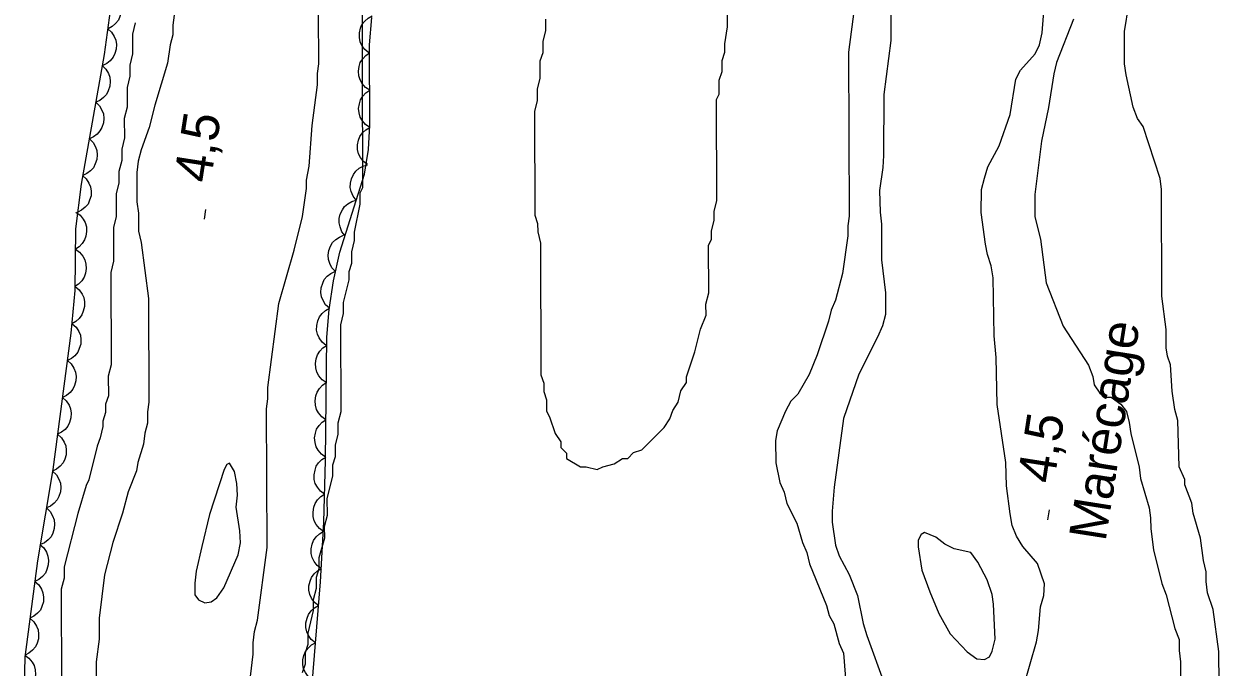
# Model space of a CAD drawing. Extents: x 282461 to 284471, y 5554090 to 5557646.
# Drawn here: x 284078.7 to 284175.2, y 5556726.7 to 5556778.6 of the extents above; entities that cross this region are included whole.
import ezdxf

# ---------------------------------------------------------------- set-up
doc = ezdxf.new("R2010")
doc.units = 0
for name, color, linetype in [('Niveau 1', 7, 'Continuous'), ('Niveau 2', 7, 'Continuous'), ('Niveau 3', 7, 'Continuous'), ('Niveau 4', 7, 'Continuous'), ('Niveau 44', 7, 'Continuous'), ('Niveau 7', 7, 'Continuous')]:
    doc.layers.add(name, color=color, linetype=linetype)

msp = doc.modelspace()

# ---------------------------------------------------------------- linework, layer by layer
at = {"layer": 'Niveau 1'}
for points in [[(284105.85, 5556764.97), (284106.08, 5556765.42), (284106.02, 5556784.85)], [(284146.16, 5556783.1), (284145.28, 5556776.32), (284145.32, 5556763.1), (284145.21, 5556762.31), (284145.21, 5556761.52), (284144.77, 5556758.47), (284144.21, 5556756.32), (284143.87, 5556755.53), (284143.65, 5556754.62), (284142.75, 5556751.91), (284142.08, 5556750.32), (284141.18, 5556748.74), (284140.62, 5556748.17), (284140.17, 5556747.38), (284139.5, 5556745.79), (284139.38, 5556745), (284139.39, 5556743.2), (284139.73, 5556741.62), (284140.08, 5556740.83), (284140.3, 5556739.92), (284141.1, 5556738.35), (284141.56, 5556736.77), (284141.9, 5556735.98), (284142.13, 5556735.07), (284143.5, 5556731.69), (284143.72, 5556730.9), (284144.07, 5556730.22), (284144.52, 5556728.65), (284144.87, 5556727.86), (284145.22, 5556723.45)], [(284175.17, 5556725.39), (284175.16, 5556727.99), (284174.7, 5556731.37), (284174.24, 5556732.73), (284174.13, 5556733.63), (284174.13, 5556734.42), (284173.9, 5556735.32), (284173.66, 5556737.13), (284173.09, 5556739.16), (284172.98, 5556739.95), (284172.41, 5556741.42), (284172.41, 5556741.87), (284171.95, 5556742.88), (284171.83, 5556746.61), (284171.6, 5556747.51), (284171.37, 5556748.98), (284171.25, 5556751.12), (284171.02, 5556751.8), (284170.9, 5556752.48), (284170.9, 5556753.95), (284170.55, 5556756.66), (284170.52, 5556765.24), (284170.41, 5556766.14), (284169.04, 5556770.32), (284168.58, 5556770.99), (284168.24, 5556771.89), (284167.67, 5556774.49), (284167.55, 5556775.39), (284167.55, 5556777.99), (284167.88, 5556780.14)], [(284087.72, 5556778.68), (284087.49, 5556777.77), (284087.5, 5556776.19), (284087.27, 5556775.29), (284087.28, 5556774.38), (284087.05, 5556773.48), (284087.06, 5556771.9), (284086.83, 5556770.99), (284086.84, 5556769.41), (284086.62, 5556768.51), (284086.62, 5556767.6), (284086.39, 5556766.7), (284086.4, 5556765.79), (284086.17, 5556764.89), (284086.18, 5556763.08), (284085.96, 5556762.18), (284085.96, 5556759.46), (284085.74, 5556758.56), (284085.76, 5556751.1), (284085.54, 5556750.2)], [(284101.22, 5556726.31), (284101.45, 5556726.99), (284101.44, 5556727.9), (284101.67, 5556728.57), (284101.66, 5556729.48), (284102.11, 5556731.29), (284102.11, 5556732.19), (284102.33, 5556733.1), (284102.33, 5556734), (284102.55, 5556734.68), (284102.55, 5556735.58), (284103, 5556737.17), (284102.99, 5556738.07), (284103.22, 5556738.98), (284103.21, 5556740.33), (284103.66, 5556742.14), (284103.66, 5556743.04), (284103.88, 5556743.72), (284103.88, 5556744.63), (284104.1, 5556745.53), (284104.1, 5556746.44), (284104.32, 5556747.34), (284104.3, 5556754.34), (284104.53, 5556755.25), (284104.52, 5556756.15), (284104.97, 5556757.96), (284104.97, 5556758.64), (284105.19, 5556759.32), (284105.19, 5556760.22), (284105.41, 5556761.13), (284105.41, 5556761.81), (284105.85, 5556764.07), (284105.85, 5556764.97)], [(284085.54, 5556750.2), (284085.55, 5556748.62), (284085.32, 5556747.94), (284085.32, 5556747.26), (284085.1, 5556746.58), (284085.1, 5556746.13), (284084.88, 5556745.22), (284084.65, 5556744.55), (284083.98, 5556741.83), (284083.76, 5556741.38), (284083.09, 5556739.12), (284081.97, 5556734.82), (284081.97, 5556733.91), (284081.75, 5556733.01), (284081.77, 5556725.33)]]:
    msp.add_lwpolyline(points, dxfattribs=at)
at = {"layer": 'Niveau 2'}
msp.add_lwpolyline([(284120.81, 5556778.99), (284120.81, 5556778.08), (284120.59, 5556777.18), (284120.59, 5556776.28), (284120.37, 5556775.6), (284120.37, 5556774.24), (284120.15, 5556773.34), (284120.15, 5556772.44), (284119.93, 5556771.53), (284119.96, 5556763.18), (284120.18, 5556762.5), (284120.19, 5556761.83), (284120.42, 5556760.92), (284120.45, 5556750.31), (284120.68, 5556749.64), (284120.68, 5556748.96), (284120.91, 5556748.28), (284120.91, 5556747.38), (284121.14, 5556746.93), (284121.59, 5556745.58), (284122.05, 5556744.9), (284122.05, 5556744.45), (284122.5, 5556744), (284122.5, 5556743.55), (284123.64, 5556742.88), (284124.09, 5556742.88), (284124.99, 5556742.66), (284125.44, 5556742.89), (284126.35, 5556743.12), (284127.02, 5556743.57), (284127.47, 5556743.57), (284127.92, 5556744.03), (284128.6, 5556744.25), (284130.4, 5556746.07), (284130.85, 5556746.75), (284131.08, 5556747.42), (284131.53, 5556748.1), (284131.75, 5556749.01), (284132.2, 5556749.69), (284132.2, 5556750.14), (284132.87, 5556752.17), (284133.32, 5556753.98), (284133.77, 5556755.11), (284133.76, 5556756.01), (284133.99, 5556756.92), (284133.97, 5556760.76), (284134.2, 5556761.21), (284134.2, 5556761.89), (284134.42, 5556762.79), (284134.42, 5556763.47), (284134.64, 5556764.37), (284134.62, 5556772.5), (284134.84, 5556772.95), (284134.84, 5556774.08), (284135.06, 5556774.76), (284135.06, 5556775.66), (284135.28, 5556776.34), (284135.28, 5556777.01), (284135.5, 5556778.37), (284135.5, 5556779.5)], dxfattribs=at)
at = {"layer": 'Niveau 3'}
for p, q in [((284093.3, 5556762.86), (284093.42, 5556763.65)), ((284161.36, 5556738.62), (284161.48, 5556739.41))]:
    msp.add_line(p, q, dxfattribs=at)
at = {"layer": 'Niveau 4'}
for points in [[(284148.66, 5556782.63), (284148.68, 5556777.26), (284148.13, 5556772.91), (284148.09, 5556767.99), (284148.03, 5556767.03), (284147.76, 5556765.17), (284147.82, 5556763.41), (284147.94, 5556762.45), (284147.94, 5556759.57), (284148.24, 5556756.92), (284148.24, 5556755.17), (284148.02, 5556754.26), (284147.62, 5556753.35), (284146.11, 5556750.35), (284144.87, 5556746.79), (284144.1, 5556741.25), (284143.94, 5556739.32), (284143.94, 5556738.42), (284144.23, 5556736.56), (284144.51, 5556735.71), (284145.31, 5556734.19), (284145.99, 5556732.5), (284146.45, 5556730.24), (284146.74, 5556729.28), (284148.18, 5556725.35)], [(284159.42, 5556725.21), (284160.43, 5556728.77), (284160.59, 5556729.68), (284160.76, 5556731.6), (284161.04, 5556732.5), (284161.09, 5556733.46), (284160.52, 5556735.1), (284159.33, 5556736.45), (284158.82, 5556737.3), (284158.47, 5556738.14), (284158.3, 5556739.1), (284158.01, 5556741.36), (284157.95, 5556743.23), (284157.26, 5556747.91), (284157.19, 5556751.7), (284157.01, 5556753.45), (284156.94, 5556758.14), (284156.77, 5556759.1), (284156.48, 5556760), (284156.31, 5556760.85), (284155.96, 5556763.39), (284156.01, 5556765.26), (284156.24, 5556766.16), (284156.52, 5556767.07), (284157.42, 5556768.77), (284158.31, 5556771.31), (284158.76, 5556774.14), (284159.15, 5556774.88), (284160.34, 5556776.18), (284160.67, 5556776.92), (284160.9, 5556777.88), (284161.11, 5556780.65)], [(284093.09, 5556736.45), (284092.64, 5556734.47), (284092.53, 5556733.51), (284092.53, 5556732.55), (284092.82, 5556732.16), (284093.33, 5556731.93), (284093.84, 5556731.99), (284094.29, 5556732.33), (284094.85, 5556733.12), (284096.03, 5556735.79), (284096.2, 5556736.75), (284096.14, 5556737.71), (284095.85, 5556739.63), (284095.96, 5556740.59), (284095.9, 5556741.55), (284095.73, 5556742.51), (284095.33, 5556743.19), (284095.1, 5556743.07), (284094.88, 5556742.68), (284093.7, 5556739.05), (284093.09, 5556736.45)], [(284156.45, 5556733.78), (284155.71, 5556735.19), (284155.14, 5556735.98), (284153.79, 5556736.26), (284153.05, 5556736.65), (284152.31, 5556737.21), (284151.41, 5556737.6), (284151.12, 5556737.43), (284150.9, 5556736.98), (284150.9, 5556736.42), (284151.19, 5556734.55), (284151.82, 5556732.8), (284152.56, 5556731.05), (284153.47, 5556729.42), (284154.83, 5556727.96), (284155.62, 5556727.39), (284156.25, 5556727.34), (284156.64, 5556727.57), (284156.87, 5556728.02), (284157.09, 5556728.98), (284156.97, 5556731.81), (284156.85, 5556732.6), (284156.45, 5556733.78)]]:
    msp.add_lwpolyline(points, dxfattribs=at)
at = {"layer": 'Niveau 44'}
for points in [[(284085.83, 5556781.2), (284086.15, 5556780.93), (284086.38, 5556780.59), (284086.52, 5556780.3), (284086.57, 5556779.95), (284086.57, 5556779.58), (284086.47, 5556779.21), (284086.35, 5556778.91), (284086.13, 5556778.63), (284085.85, 5556778.39), (284085.53, 5556778.22)], [(284085.68, 5556779.69), (284085.21, 5556776.15), (284083.36, 5556765.68), (284082.9, 5556762.07), (284082.84, 5556757.11), (284082.53, 5556753.67), (284081.07, 5556742.68), (284079.84, 5556735.31), (284078.8, 5556727.53), (284078.73, 5556724.1)], [(284101.87, 5556724.03), (284102.65, 5556733.62), (284102.93, 5556738.42), (284103.07, 5556743.4), (284103.17, 5556753.34), (284103.37, 5556755.58), (284103.71, 5556757.88), (284104.23, 5556760.21), (284106.21, 5556766.48), (284106.53, 5556768.47), (284106.64, 5556770.43), (284106.61, 5556776.92), (284106.81, 5556779.12)], [(284106.55, 5556776.26), (284106.23, 5556776.53), (284106, 5556776.86), (284105.85, 5556777.16), (284105.8, 5556777.51), (284105.8, 5556777.88), (284105.9, 5556778.25), (284106.01, 5556778.55), (284106.23, 5556778.83), (284106.51, 5556779.08), (284106.82, 5556779.25)], [(284085.49, 5556778.22), (284085.8, 5556777.94), (284086.01, 5556777.6), (284086.14, 5556777.29), (284086.19, 5556776.95), (284086.17, 5556776.58), (284086.06, 5556776.21), (284085.93, 5556775.91), (284085.7, 5556775.64), (284085.41, 5556775.41), (284085.09, 5556775.25)], [(284106.63, 5556773.26), (284106.28, 5556773.49), (284106.02, 5556773.81), (284105.85, 5556774.09), (284105.76, 5556774.43), (284105.72, 5556774.79), (284105.79, 5556775.17), (284105.87, 5556775.49), (284106.07, 5556775.78), (284106.32, 5556776.06), (284106.61, 5556776.26)], [(284085.05, 5556775.25), (284085.35, 5556774.96), (284085.55, 5556774.61), (284085.67, 5556774.3), (284085.7, 5556773.95), (284085.67, 5556773.58), (284085.54, 5556773.22), (284085.4, 5556772.92), (284085.15, 5556772.67), (284084.86, 5556772.44), (284084.53, 5556772.3)], [(284106.64, 5556770.26), (284106.29, 5556770.49), (284106.04, 5556770.8), (284105.86, 5556771.09), (284105.77, 5556771.43), (284105.74, 5556771.79), (284105.8, 5556772.17), (284105.89, 5556772.49), (284106.08, 5556772.78), (284106.33, 5556773.05), (284106.63, 5556773.26)], [(284084.53, 5556772.3), (284084.83, 5556772.01), (284085.03, 5556771.65), (284085.15, 5556771.34), (284085.18, 5556770.99), (284085.14, 5556770.62), (284085.02, 5556770.26), (284084.87, 5556769.97), (284084.63, 5556769.71), (284084.34, 5556769.49), (284084.01, 5556769.34)], [(284106.46, 5556767.26), (284106.13, 5556767.51), (284105.89, 5556767.84), (284105.74, 5556768.14), (284105.66, 5556768.48), (284105.65, 5556768.85), (284105.74, 5556769.22), (284105.84, 5556769.53), (284106.05, 5556769.81), (284106.32, 5556770.07), (284106.63, 5556770.26)], [(284084.01, 5556769.34), (284084.31, 5556769.05), (284084.5, 5556768.7), (284084.62, 5556768.39), (284084.65, 5556768.04), (284084.62, 5556767.67), (284084.49, 5556767.31), (284084.35, 5556767.01), (284084.11, 5556766.76), (284083.81, 5556766.53), (284083.48, 5556766.39)], [(284105.55, 5556764.39), (284105.29, 5556764.71), (284105.14, 5556765.09), (284105.06, 5556765.41), (284105.08, 5556765.76), (284105.16, 5556766.12), (284105.33, 5556766.47), (284105.51, 5556766.74), (284105.78, 5556766.96), (284106.11, 5556767.14), (284106.45, 5556767.25)], [(284083.45, 5556766.39), (284083.76, 5556766.12), (284083.98, 5556765.77), (284084.11, 5556765.47), (284084.16, 5556765.12), (284084.15, 5556764.75), (284084.03, 5556764.38), (284083.91, 5556764.08), (284083.68, 5556763.82), (284083.39, 5556763.58), (284083.07, 5556763.42)], [(284104.64, 5556761.52), (284104.39, 5556761.85), (284104.24, 5556762.23), (284104.16, 5556762.55), (284104.17, 5556762.9), (284104.25, 5556763.26), (284104.43, 5556763.6), (284104.61, 5556763.88), (284104.88, 5556764.1), (284105.2, 5556764.28), (284105.55, 5556764.39)], [(284082.92, 5556763.43), (284083.26, 5556763.19), (284083.51, 5556762.87), (284083.68, 5556762.58), (284083.77, 5556762.24), (284083.79, 5556761.87), (284083.73, 5556761.5), (284083.63, 5556761.18), (284083.44, 5556760.89), (284083.18, 5556760.62), (284082.88, 5556760.43)], [(284103.88, 5556758.63), (284103.59, 5556758.93), (284103.41, 5556759.29), (284103.3, 5556759.61), (284103.29, 5556759.96), (284103.34, 5556760.32), (284103.48, 5556760.68), (284103.64, 5556760.97), (284103.89, 5556761.21), (284104.2, 5556761.42), (284104.53, 5556761.56)], [(284082.88, 5556760.43), (284083.22, 5556760.19), (284083.48, 5556759.87), (284083.64, 5556759.58), (284083.73, 5556759.24), (284083.76, 5556758.87), (284083.69, 5556758.5), (284083.6, 5556758.18), (284083.4, 5556757.89), (284083.14, 5556757.62), (284082.84, 5556757.42)], [(284103.38, 5556755.67), (284103.07, 5556755.95), (284102.87, 5556756.3), (284102.74, 5556756.6), (284102.7, 5556756.95), (284102.72, 5556757.32), (284102.84, 5556757.69), (284102.97, 5556757.99), (284103.21, 5556758.25), (284103.5, 5556758.48), (284103.82, 5556758.64)], [(284082.87, 5556757.42), (284083.19, 5556757.16), (284083.42, 5556756.82), (284083.56, 5556756.53), (284083.62, 5556756.18), (284083.62, 5556755.81), (284083.52, 5556755.44), (284083.41, 5556755.13), (284083.19, 5556754.86), (284082.91, 5556754.61), (284082.6, 5556754.43)], [(284103.11, 5556752.68), (284102.79, 5556752.94), (284102.56, 5556753.28), (284102.41, 5556753.58), (284102.35, 5556753.92), (284102.36, 5556754.29), (284102.45, 5556754.66), (284102.57, 5556754.97), (284102.79, 5556755.24), (284103.06, 5556755.49), (284103.38, 5556755.67)], [(284082.63, 5556754.43), (284082.94, 5556754.15), (284083.16, 5556753.81), (284083.29, 5556753.5), (284083.33, 5556753.15), (284083.32, 5556752.79), (284083.2, 5556752.42), (284083.07, 5556752.12), (284082.84, 5556751.85), (284082.56, 5556751.62), (284082.24, 5556751.46)], [(284103.13, 5556749.68), (284102.79, 5556749.91), (284102.54, 5556750.23), (284102.37, 5556750.52), (284102.28, 5556750.86), (284102.25, 5556751.23), (284102.32, 5556751.6), (284102.41, 5556751.92), (284102.61, 5556752.21), (284102.86, 5556752.48), (284103.16, 5556752.68)], [(284082.24, 5556751.46), (284082.55, 5556751.18), (284082.76, 5556750.83), (284082.89, 5556750.53), (284082.94, 5556750.18), (284082.92, 5556749.81), (284082.81, 5556749.44), (284082.68, 5556749.14), (284082.45, 5556748.88), (284082.16, 5556748.64), (284081.84, 5556748.48)], [(284103.1, 5556746.67), (284102.76, 5556746.91), (284102.51, 5556747.23), (284102.34, 5556747.51), (284102.25, 5556747.86), (284102.22, 5556748.22), (284102.29, 5556748.6), (284102.38, 5556748.91), (284102.58, 5556749.21), (284102.83, 5556749.48), (284103.13, 5556749.68)], [(284081.84, 5556748.48), (284082.15, 5556748.2), (284082.37, 5556747.86), (284082.5, 5556747.55), (284082.54, 5556747.21), (284082.53, 5556746.84), (284082.41, 5556746.47), (284082.28, 5556746.17), (284082.05, 5556745.9), (284081.77, 5556745.67), (284081.45, 5556745.51)], [(284103.07, 5556743.67), (284102.73, 5556743.91), (284102.48, 5556744.23), (284102.31, 5556744.51), (284102.22, 5556744.85), (284102.19, 5556745.22), (284102.26, 5556745.6), (284102.35, 5556745.91), (284102.55, 5556746.21), (284102.8, 5556746.48), (284103.1, 5556746.67)], [(284081.45, 5556745.51), (284081.76, 5556745.23), (284081.97, 5556744.88), (284082.1, 5556744.58), (284082.15, 5556744.23), (284082.13, 5556743.86), (284082.02, 5556743.49), (284081.89, 5556743.2), (284081.66, 5556742.93), (284081.37, 5556742.69), (284081.05, 5556742.53)], [(284102.99, 5556740.67), (284102.65, 5556740.92), (284102.41, 5556741.24), (284102.24, 5556741.53), (284102.16, 5556741.87), (284102.14, 5556742.24), (284102.22, 5556742.62), (284102.31, 5556742.93), (284102.51, 5556743.22), (284102.77, 5556743.48), (284103.08, 5556743.67)], [(284081.05, 5556742.53), (284081.35, 5556742.24), (284081.55, 5556741.89), (284081.67, 5556741.58), (284081.7, 5556741.23), (284081.68, 5556740.87), (284081.55, 5556740.5), (284081.41, 5556740.21), (284081.17, 5556739.95), (284080.88, 5556739.72), (284080.55, 5556739.57)], [(284102.91, 5556737.67), (284102.57, 5556737.92), (284102.32, 5556738.24), (284102.16, 5556738.53), (284102.08, 5556738.87), (284102.06, 5556739.24), (284102.13, 5556739.62), (284102.23, 5556739.93), (284102.43, 5556740.22), (284102.69, 5556740.48), (284102.99, 5556740.67)], [(284080.55, 5556739.57), (284080.85, 5556739.28), (284081.05, 5556738.93), (284081.18, 5556738.62), (284081.21, 5556738.27), (284081.18, 5556737.91), (284081.06, 5556737.54), (284080.92, 5556737.25), (284080.68, 5556736.99), (284080.38, 5556736.76), (284080.06, 5556736.61)], [(284102.71, 5556734.68), (284102.38, 5556734.93), (284102.14, 5556735.26), (284101.99, 5556735.56), (284101.92, 5556735.9), (284101.91, 5556736.27), (284101.99, 5556736.64), (284102.1, 5556736.95), (284102.31, 5556737.23), (284102.58, 5556737.49), (284102.89, 5556737.68)], [(284080.01, 5556736.62), (284080.33, 5556736.34), (284080.54, 5556735.99), (284080.67, 5556735.69), (284080.72, 5556735.34), (284080.7, 5556734.97), (284080.59, 5556734.61), (284080.46, 5556734.31), (284080.23, 5556734.04), (284079.94, 5556733.8), (284079.62, 5556733.64)], [(284102.49, 5556731.69), (284102.17, 5556731.95), (284101.94, 5556732.28), (284101.79, 5556732.58), (284101.73, 5556732.93), (284101.72, 5556733.29), (284101.82, 5556733.67), (284101.93, 5556733.97), (284102.15, 5556734.25), (284102.42, 5556734.5), (284102.74, 5556734.68)], [(284079.62, 5556733.64), (284079.93, 5556733.37), (284080.14, 5556733.02), (284080.27, 5556732.72), (284080.32, 5556732.37), (284080.3, 5556732), (284080.19, 5556731.63), (284080.06, 5556731.33), (284079.83, 5556731.07), (284079.54, 5556730.83), (284079.22, 5556730.67)], [(284102.25, 5556728.7), (284101.92, 5556728.96), (284101.69, 5556729.29), (284101.55, 5556729.59), (284101.48, 5556729.93), (284101.48, 5556730.3), (284101.58, 5556730.68), (284101.69, 5556730.98), (284101.91, 5556731.26), (284102.18, 5556731.51), (284102.49, 5556731.69)], [(284079.22, 5556730.67), (284079.53, 5556730.39), (284079.74, 5556730.04), (284079.88, 5556729.74), (284079.92, 5556729.39), (284079.9, 5556729.02), (284079.79, 5556728.66), (284079.66, 5556728.36), (284079.43, 5556728.09), (284079.14, 5556727.86), (284078.82, 5556727.69)], [(284102.01, 5556725.7), (284101.68, 5556725.97), (284101.45, 5556726.3), (284101.3, 5556726.6), (284101.24, 5556726.94), (284101.24, 5556727.31), (284101.33, 5556727.68), (284101.45, 5556727.99), (284101.66, 5556728.27), (284101.94, 5556728.52), (284102.25, 5556728.7)], [(284078.8, 5556727.7), (284079.14, 5556727.46), (284079.39, 5556727.13), (284079.56, 5556726.85), (284079.64, 5556726.51), (284079.67, 5556726.14), (284079.6, 5556725.76), (284079.5, 5556725.45), (284079.3, 5556725.16), (284079.04, 5556724.89), (284078.74, 5556724.7)]]:
    msp.add_lwpolyline(points, dxfattribs=at)
at = {"layer": 'Niveau 7'}
for points in [[(284091.08, 5556780.99), (284090.75, 5556778.51), (284090.75, 5556777.72), (284090.53, 5556776.92), (284090.31, 5556775.45), (284089.3, 5556772.06), (284088.85, 5556770.25), (284088.18, 5556768.44), (284087.96, 5556767.53), (284087.85, 5556766.63), (284087.85, 5556764.26), (284087.97, 5556763.35), (284087.97, 5556761.88), (284088.2, 5556760.98), (284088.78, 5556756.46), (284088.81, 5556748.1), (284088.7, 5556747.31), (284088.7, 5556746.4), (284088.48, 5556745.61), (284088.37, 5556744.71), (284087.92, 5556743.24), (284087.81, 5556742.56), (284087.13, 5556740.86), (284086.69, 5556739.16), (284085.9, 5556736.79), (284085.23, 5556734.18), (284084.79, 5556730.68), (284084.79, 5556728.98), (284084.57, 5556727.17), (284084.58, 5556723.9)], [(284097.02, 5556725.98), (284097.24, 5556727.79), (284097.24, 5556728.7), (284097.35, 5556729.6), (284097.57, 5556730.51), (284098.35, 5556736.39), (284098.31, 5556747.57), (284098.42, 5556748.37), (284098.42, 5556749.27), (284099.3, 5556756.05), (284100.54, 5556760.35), (284101.21, 5556763.07), (284101.54, 5556765.33), (284101.54, 5556766.01), (284101.76, 5556767.14), (284101.98, 5556770.42), (284102.42, 5556773.7), (284102.42, 5556774.6), (284102.53, 5556775.39), (284102.51, 5556779.46)], [(284163.41, 5556778.99), (284162.06, 5556775.48), (284161.84, 5556774.58), (284161.4, 5556771.86), (284160.84, 5556769.15), (284160.29, 5556764.85), (284160.29, 5556763.04), (284160.75, 5556761.24), (284161.21, 5556757.73), (284162.58, 5556754.24), (284164.63, 5556751.08), (284164.97, 5556750.18), (284165.08, 5556749.5), (284165.54, 5556748.82), (284165.99, 5556748.49), (284166.45, 5556748.49), (284167.24, 5556747.93), (284167.69, 5556747.36), (284167.92, 5556746.46), (284168.04, 5556745.56), (284168.72, 5556742.85), (284168.84, 5556741.94), (284169.53, 5556739.57), (284169.64, 5556738.78), (284169.65, 5556737.88), (284169.88, 5556736.19), (284170.56, 5556733.48), (284170.91, 5556732.57), (284171.59, 5556729.86), (284171.94, 5556728.96), (284171.94, 5556728.06), (284172.05, 5556727.15), (284172.07, 5556723.76)]]:
    msp.add_lwpolyline(points, dxfattribs=at)

# ---------------------------------------------------------------- texts
at = {"layer": 'Niveau 3'}
for p in [(284093.78, 5556765.7), (284161.84, 5556741.46)]:
    msp.add_text('4,5  ', height=3, rotation=81.09575, dxfattribs=at).set_placement(p)
at = {"layer": 'Niveau 7'}
msp.add_text('Marécage', height=3, rotation=81.0598, dxfattribs=at).set_placement((284166, 5556736.8))

doc.saveas('drawing.dxf')
